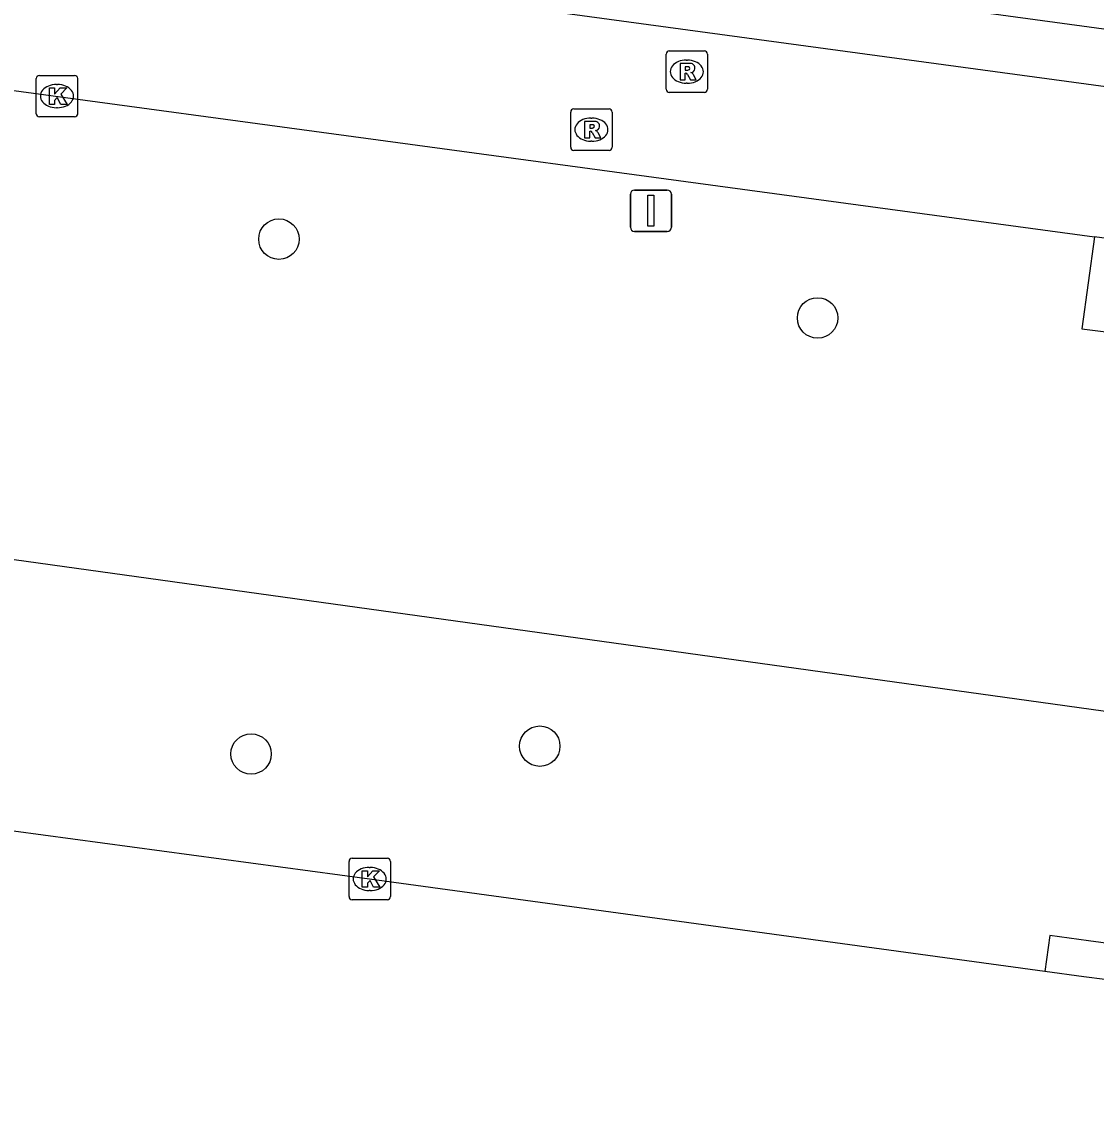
# Model space of a CAD drawing. Extents: x 161696 to 162377, y 380761 to 381673.
# Drawn here: x 162009.98 to 162035.97, y 380780.18 to 380806.4 of the extents above; entities that cross this region are included whole.
import ezdxf

# ---------------------------------------------------------------- set-up
doc = ezdxf.new("R2010")
doc.units = 0
for name, color, linetype in [('IMGEO_Berm_groen', 7, 'Continuous'), ('IMGEO_Boom', 7, 'Continuous'), ('IMGEO_Kolk', 7, 'Continuous'), ('IMGEO_Rijbaan_lokaal_gesloten', 7, 'Continuous'), ('IMGEO_Rioolput', 7, 'Continuous'), ('IMGEO_Verkeersbordpaal', 7, 'Continuous'), ('IMGEO_Voetpad_open', 7, 'Continuous')]:
    doc.layers.add(name, color=color, linetype=linetype)

msp = doc.modelspace()

# ---------------------------------------------------------------- linework, layer by layer
at = {"layer": 'IMGEO_Berm_groen'}
msp.add_lwpolyline([(162042.929, 380788.793), (162005.959, 380793.923), (162005.619, 380790.206)], dxfattribs=at)
at = {"layer": 'IMGEO_Boom'}
for centre in [(162016.199, 380801.145), (162029.229, 380799.24), (162015.525, 380788.697), (162022.508, 380788.886)]:
    msp.add_circle(centre, 0.489, dxfattribs=at)
at = {"layer": 'IMGEO_Kolk'}
for p, q in [((162010.329, 380804.177), (162010.329, 380805.029)), ((162010.404, 380805.103), (162011.256, 380805.103)), ((162011.33, 380805.029), (162011.33, 380804.177)), ((162010.817, 380804.883), (162010.842, 380804.883)), ((162010.84, 380804.323), (162010.815, 380804.323)), ((162011.256, 380804.103), (162010.404, 380804.103)), ((162017.894, 380785.248), (162017.894, 380786.1)), ((162017.969, 380786.174), (162018.821, 380786.174)), ((162018.895, 380786.1), (162018.895, 380785.248)), ((162018.382, 380785.954), (162018.407, 380785.954)), ((162018.405, 380785.394), (162018.38, 380785.394)), ((162018.821, 380785.174), (162017.969, 380785.174))]:
    msp.add_line(p, q, dxfattribs=at)
for points in [[(162010.329, 380804.177), (162010.329, 380805.029)], [(162010.404, 380805.103), (162011.256, 380805.103)], [(162011.33, 380805.029), (162011.33, 380804.177)], [(162010.65, 380804.803), (162010.773, 380804.803), (162010.773, 380804.652), (162010.903, 380804.803), (162011.067, 380804.803), (162010.921, 380804.652), (162011.074, 380804.403), (162010.922, 380804.403), (162010.837, 380804.567), (162010.773, 380804.5), (162010.773, 380804.403), (162010.65, 380804.403), (162010.65, 380804.803)], [(162011.256, 380804.103), (162010.404, 380804.103)], [(162017.894, 380785.248), (162017.894, 380786.1)], [(162017.969, 380786.174), (162018.821, 380786.174)], [(162018.895, 380786.1), (162018.895, 380785.248)], [(162018.215, 380785.874), (162018.338, 380785.874), (162018.338, 380785.723), (162018.468, 380785.874), (162018.632, 380785.874), (162018.486, 380785.723), (162018.639, 380785.474), (162018.487, 380785.474), (162018.402, 380785.638), (162018.338, 380785.571), (162018.338, 380785.474), (162018.215, 380785.474), (162018.215, 380785.874)], [(162018.821, 380785.174), (162017.969, 380785.174)]]:
    msp.add_lwpolyline(points, dxfattribs=at)
for centre, start, end in [((162010.406, 380805.027), 91.552, 178.448), ((162010.406, 380805.027), 91.552, 178.448), ((162011.254, 380805.027), 1.552, 88.448), ((162011.254, 380805.027), 1.552, 88.448), ((162010.406, 380804.179), 181.552, 268.448), ((162010.406, 380804.179), 181.552, 268.448), ((162011.254, 380804.179), 271.552, 358.448), ((162011.254, 380804.179), 271.552, 358.448), ((162017.971, 380786.098), 91.552, 178.448), ((162017.971, 380786.098), 91.552, 178.448), ((162018.819, 380786.098), 1.552, 88.448), ((162018.819, 380786.098), 1.552, 88.448), ((162017.971, 380785.25), 181.552, 268.448), ((162017.971, 380785.25), 181.552, 268.448), ((162018.819, 380785.25), 271.552, 358.448), ((162018.819, 380785.25), 271.552, 358.448)]:
    msp.add_arc(centre, 0.0765, start, end, dxfattribs=at)
for centre, major_axis, ratio, start_param, end_param in [((162010.816, 380804.603), (-0.387, 0.002), 0.722429, 4.712389, 7.853982), ((162010.841, 380804.603), (-0.39, 0.002), 0.717154, 1.570796, 4.712389), ((162018.381, 380785.674), (-0.387, 0.002), 0.722429, 4.712389, 7.853982), ((162018.406, 380785.674), (-0.39, 0.002), 0.717154, 1.570796, 4.712389)]:
    msp.add_ellipse(centre, major_axis=major_axis, ratio=ratio, start_param=start_param, end_param=end_param, dxfattribs=at)
at = {"layer": 'IMGEO_Rijbaan_lokaal_gesloten'}
for points in [[(162234.771, 380780.432), (162229.289, 380780.178), (162226.418, 380780.403), (162192.055, 380785.129), (162178.941, 380786.895), (162173.589, 380787.538), (162153.114, 380788.982), (161814.137, 380834.931)], [(162031.703, 380806.834), (162042.211, 380805.41)], [(162000.665, 380805.971), (162035.924, 380801.201)], [(162040.702, 380800.555), (162035.924, 380801.201)], [(162034.725, 380783.435), (162018.39, 380785.673), (162009.782, 380786.834)], [(162039.323, 380782.845), (162037.699, 380783.049), (162035.667, 380783.312), (162034.725, 380783.435)]]:
    msp.add_lwpolyline(points, dxfattribs=at)
at = {"layer": 'IMGEO_Rioolput'}
for p, q in [((162025.565, 380804.768), (162025.565, 380805.62)), ((162025.64, 380805.694), (162026.492, 380805.694)), ((162026.053, 380805.474), (162026.078, 380805.474)), ((162026.566, 380805.62), (162026.566, 380804.768)), ((162026.492, 380804.694), (162025.64, 380804.694)), ((162026.076, 380804.914), (162026.051, 380804.914)), ((162023.256, 380803.366), (162023.256, 380804.218)), ((162023.331, 380804.292), (162024.183, 380804.292)), ((162024.257, 380804.218), (162024.257, 380803.366)), ((162023.744, 380804.072), (162023.769, 380804.072)), ((162023.767, 380803.512), (162023.742, 380803.512)), ((162024.183, 380803.292), (162023.331, 380803.292))]:
    msp.add_line(p, q, dxfattribs=at)
for points in [[(162025.565, 380804.768), (162025.565, 380805.62)], [(162025.64, 380805.694), (162026.492, 380805.694)], [(162026.566, 380805.62), (162026.566, 380804.768)], [(162026.154, 380805.392), (162025.902, 380805.394), (162025.902, 380804.994)], [(162026.08, 380805.313), (162026.026, 380805.313), (162026.026, 380805.232)], [(162026.026, 380805.232), (162026.078, 380805.232)], [(162025.902, 380804.994), (162026.026, 380804.994), (162026.026, 380805.156), (162026.037, 380805.156)], [(162026.084, 380805.127), (162026.155, 380804.994), (162026.295, 380804.994), (162026.23, 380805.12)], [(162026.492, 380804.694), (162025.64, 380804.694)], [(162023.256, 380803.366), (162023.256, 380804.218)], [(162023.331, 380804.292), (162024.183, 380804.292)], [(162024.257, 380804.218), (162024.257, 380803.366)], [(162023.845, 380803.99), (162023.593, 380803.992), (162023.593, 380803.592)], [(162023.771, 380803.911), (162023.717, 380803.911), (162023.717, 380803.83)], [(162023.593, 380803.592), (162023.717, 380803.592), (162023.717, 380803.754), (162023.728, 380803.754)], [(162023.717, 380803.83), (162023.769, 380803.83)], [(162023.775, 380803.725), (162023.846, 380803.592), (162023.986, 380803.592), (162023.921, 380803.718)], [(162024.183, 380803.292), (162023.331, 380803.292)]]:
    msp.add_lwpolyline(points, dxfattribs=at)
for centre, radius, start, end in [((162025.642, 380805.618), 0.0765, 91.552, 178.448), ((162025.642, 380805.618), 0.0765, 91.552, 178.448), ((162026.49, 380805.618), 0.0765, 1.552, 88.448), ((162026.49, 380805.618), 0.0765, 1.552, 88.448), ((162026.062, 380805.421), 0.19, 274.7715, 282.9687), ((162026.086, 380805.217), 0.0964, 77.0061, 93.1865), ((162026.1, 380805.274), 0.0378, 276.6634, 79.6772), ((162026.153, 380805.282), 0.109, 350.3612, 89.416), ((162026.151, 380805.282), 0.112, 277.5842, 350.9817), ((162026.036, 380805.103), 0.0533, 26.0293, 88.6989), ((162026.135, 380805.067), 0.108, 29.5134, 73.7905), ((162025.642, 380804.77), 0.0765, 181.552, 268.448), ((162025.642, 380804.77), 0.0765, 181.552, 268.448), ((162026.49, 380804.77), 0.0765, 271.552, 358.448), ((162026.49, 380804.77), 0.0765, 271.552, 358.448), ((162023.333, 380804.216), 0.0765, 91.552, 178.448), ((162023.333, 380804.216), 0.0765, 91.552, 178.448), ((162024.181, 380804.216), 0.0765, 1.552, 88.448), ((162024.181, 380804.216), 0.0765, 1.552, 88.448), ((162023.777, 380803.815), 0.0964, 77.0061, 93.1865), ((162023.791, 380803.872), 0.0378, 276.6634, 79.6772), ((162023.844, 380803.88), 0.109, 350.3612, 89.416), ((162023.727, 380803.701), 0.0533, 26.0293, 88.6989), ((162023.753, 380804.019), 0.19, 274.7715, 282.9687), ((162023.842, 380803.88), 0.112, 277.5842, 350.9817), ((162023.826, 380803.665), 0.108, 29.5134, 73.7905), ((162023.333, 380803.368), 0.0765, 181.552, 268.448), ((162023.333, 380803.368), 0.0765, 181.552, 268.448), ((162024.181, 380803.368), 0.0765, 271.552, 358.448), ((162024.181, 380803.368), 0.0765, 271.552, 358.448)]:
    msp.add_arc(centre, radius, start, end, dxfattribs=at)
for centre, major_axis, ratio, start_param, end_param in [((162026.052, 380805.194), (-0.387, 0.002), 0.722429, 4.712389, 7.853982), ((162026.077, 380805.194), (-0.39, 0.002), 0.717154, 1.570796, 4.712389), ((162023.743, 380803.792), (-0.387, 0.002), 0.722429, 4.712389, 7.853982), ((162023.768, 380803.792), (-0.39, 0.002), 0.717154, 1.570796, 4.712389)]:
    msp.add_ellipse(centre, major_axis=major_axis, ratio=ratio, start_param=start_param, end_param=end_param, dxfattribs=at)
at = {"layer": 'IMGEO_Verkeersbordpaal'}
for p, q in [((162024.801, 380802.332), (162025.591, 380802.332)), ((162025.591, 380802.332), (162024.801, 380802.332)), ((162024.701, 380801.432), (162024.701, 380802.232)), ((162024.701, 380802.232), (162024.701, 380801.432)), ((162025.691, 380802.232), (162025.691, 380801.432)), ((162025.691, 380801.432), (162025.691, 380802.232)), ((162025.591, 380801.332), (162024.801, 380801.332)), ((162024.801, 380801.332), (162025.591, 380801.332))]:
    msp.add_line(p, q, dxfattribs=at)
msp.add_lwpolyline([(162025.121, 380802.207), (162025.271, 380802.207), (162025.271, 380801.457), (162025.121, 380801.457), (162025.121, 380802.207)], dxfattribs=at)
for centre, start, end in [((162024.801, 380802.232), 90, 180), ((162024.801, 380802.232), 90, 180), ((162025.591, 380802.232), 0, 90), ((162025.591, 380802.232), 360, 90), ((162024.801, 380801.432), 180, 270), ((162024.801, 380801.432), 180, 270), ((162025.591, 380801.432), 270, 0), ((162025.591, 380801.432), 270, 0)]:
    msp.add_arc(centre, 0.1, start, end, dxfattribs=at)
at = {"layer": 'IMGEO_Voetpad_open'}
for points in [[(162035.924, 380801.201), (162035.618, 380798.98), (162040.423, 380798.373)], [(162039.764, 380784.955), (162039.071, 380785.049), (162038.1, 380785.181), (162037.925, 380783.892), (162035.785, 380784.182), (162034.844, 380784.31), (162034.725, 380783.435)]]:
    msp.add_lwpolyline(points, dxfattribs=at)

doc.saveas('drawing.dxf')
